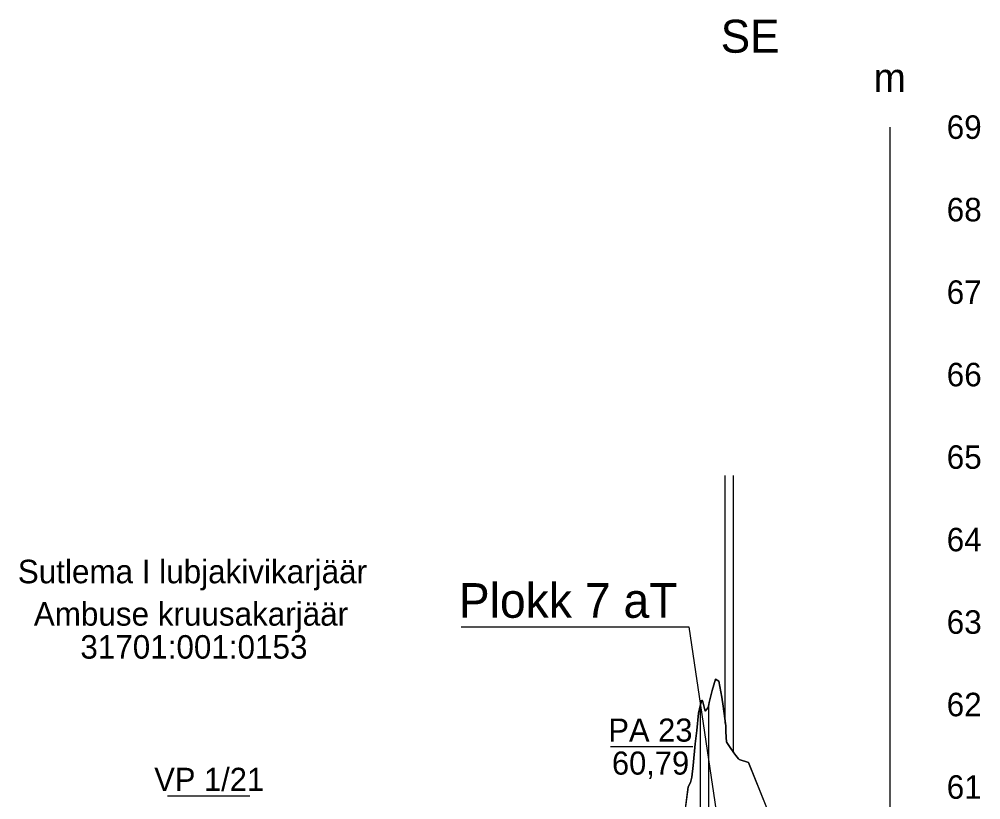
# Model space of a CAD drawing. Extents: x 532503 to 539665, y 6557663 to 6561526.
# Drawn here: x 538548 to 538781.3, y 6559842.9 to 6560032.2 of the extents above; entities that cross this region are included whole.
import ezdxf

# ---------------------------------------------------------------- set-up
doc = ezdxf.new("R2010")
doc.units = 0
for name, color, linetype in [('Default', 7, 'Continuous'), ('GEOLPUNKT', 7, 'Continuous'), ('illumineerimisjooned', 7, 'Continuous'), ('kataster', 7, 'Continuous'), ('Lõige', 7, 'Continuous'), ('mõõtpost parem', 7, 'Continuous'), ('PIIR', 7, 'Continuous'), ('Plokid', 7, 'Continuous'), ('Täide', 7, 'Continuous'), ('VORMISTUS', 7, 'Continuous')]:
    doc.layers.add(name, color=color, linetype=linetype)

msp = doc.modelspace()

# ---------------------------------------------------------------- linework, layer by layer
at = {"layer": 'Default'}
msp.add_lwpolyline([(538709.72, 6559841.54), (538710.34, 6559846.02), (538710.87, 6559847.12), (538711.17, 6559848.41), (538711.53, 6559851.2), (538711.99, 6559856.45), (538712.39, 6559859.67), (538712.82, 6559863.88), (538713.33, 6559866.02), (538713.64, 6559867.03), (538713.91, 6559866.69), (538714.47, 6559864.39), (538715.14, 6559865.25), (538715.29, 6559866.02), (538715.42, 6559866.46), (538716.12, 6559869.39), (538716.94, 6559872.12), (538717.77, 6559871.66), (538718.46, 6559867.79), (538718.59, 6559867.18), (538718.75, 6559866.18), (538719.42, 6559860.87), (538719.44, 6559859.36), (538719.6, 6559856.89), (538719.67, 6559856.77), (538720.36, 6559855.85), (538721.37, 6559854.3), (538721.85, 6559853.6), (538722.52, 6559852.85), (538722.57, 6559852.79), (538722.62, 6559852.72), (538722.66, 6559852.64), (538724.95, 6559851.94), (538730.11, 6559839.04)], dxfattribs=at)
at = {"layer": 'GEOLPUNKT'}
for p, q in [((538691.43, 6559855.8), (538711.43, 6559855.8)), ((538583.98, 6559843.86), (538603.98, 6559843.86))]:
    msp.add_line(p, q, dxfattribs=at)
at = {"layer": 'illumineerimisjooned'}
for p, q in [((538721.33, 6559854.35), (538721.33, 6559921.51)), ((538713.29, 6559667.93), (538713.29, 6559867.05))]:
    msp.add_line(p, q, dxfattribs=at)
at = {"layer": 'kataster'}
msp.add_line((538719.33, 6559861.51), (538719.33, 6559921.51), dxfattribs=at)
at = {"layer": 'mõõtpost parem'}
msp.add_line((538759.35, 6559526), (538759.35, 6560006), dxfattribs=at)
at = {"layer": 'PIIR'}
for p, q in [((538719.33, 6559861.51), (538719.33, 6559921.51)), ((538715.29, 6559665.8), (538715.29, 6559865.44))]:
    msp.add_line(p, q, dxfattribs=at)
at = {"layer": 'Plokid'}
msp.add_lwpolyline([(538655.23, 6559884.8), (538710.44, 6559884.8), (538718.09, 6559833.57)], dxfattribs=at)
at = {"layer": 'Täide'}
msp.add_line((538730.86, 6559837.44), (538724.95, 6559851.94), dxfattribs=at)
msp.add_lwpolyline([(538724.95, 6559851.94), (538722.66, 6559852.64), (538722.62, 6559852.72), (538722.57, 6559852.79), (538722.52, 6559852.85), (538721.85, 6559853.6), (538721.37, 6559854.3), (538720.36, 6559855.85), (538719.67, 6559856.77), (538719.6, 6559856.89), (538719.44, 6559859.36), (538719.42, 6559860.87), (538718.75, 6559866.18), (538718.59, 6559867.18), (538718.46, 6559867.79), (538717.77, 6559871.66), (538716.94, 6559872.12), (538716.12, 6559869.39), (538715.42, 6559866.46), (538715.29, 6559866.02), (538715.14, 6559865.25), (538714.47, 6559864.39), (538713.91, 6559866.69), (538713.64, 6559867.03), (538713.33, 6559866.02), (538712.82, 6559863.88), (538712.39, 6559859.67), (538711.99, 6559856.45), (538711.53, 6559851.2), (538711.17, 6559848.41), (538710.87, 6559847.12), (538710.34, 6559846.02), (538709.52, 6559840.03)], dxfattribs=at)

# ---------------------------------------------------------------- texts
at = {"layer": 'GEOLPUNKT'}
for s, p in [('PA 23', (538690.96, 6559857)), ('60,79', (538691.82, 6559849)), ('VP 1/21', (538580.78, 6559845.06))]:
    msp.add_text(s, height=5.6, dxfattribs=at).set_placement(p)
at = {"layer": 'kataster'}
for s, p in [('Ambuse kruusakarjäär', (538551.55, 6559885.12)), ('31701:001:0153', (538562.84, 6559877.12))]:
    msp.add_text(s, height=5.7, dxfattribs=at).set_placement(p)
at = {"layer": 'Lõige'}
for s, height, p in [('SE', 8, (538718.21, 6560024.04)), ('m', 7, (538755.32, 6560014.5))]:
    msp.add_text(s, height=height, dxfattribs=at).set_placement(p)
at = {"layer": 'mõõtpost parem'}
for s, p in [('69', (538773.05, 6560003.15)), ('68', (538773.05, 6559983.15)), ('67', (538773.05, 6559963.15)), ('66', (538773.05, 6559943.15)), ('65', (538773.05, 6559923.15)), ('64', (538773.05, 6559903.15)), ('63', (538773.05, 6559883.15)), ('62', (538773.05, 6559863.15)), ('61', (538773.05, 6559843.15))]:
    msp.add_text(s, height=5.7, dxfattribs=at).set_placement(p)
at = {"layer": 'Plokid'}
msp.add_text('Plokk 7 aT', height=8.4, dxfattribs=at).set_placement((538654.66, 6559887.03))
at = {"layer": 'VORMISTUS'}
msp.add_text('Sutlema I lubjakivikarjäär', height=5.7, dxfattribs=at).set_placement((538547.67, 6559895.4))

doc.saveas('drawing.dxf')
